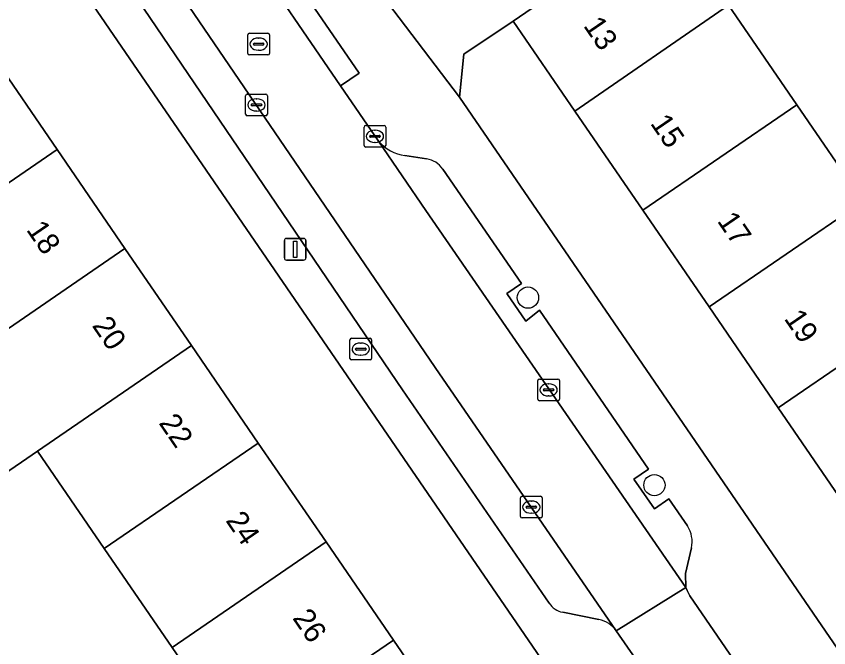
# Model space of a CAD drawing. Extents: x 157445 to 158888, y 383061 to 384688.
# Drawn here: x 158131.78 to 158169.19, y 383810.57 to 383839.65 of the extents above; entities that cross this region are included whole.
import ezdxf

# ---------------------------------------------------------------- set-up
doc = ezdxf.new("R2010")
doc.units = 0
for name, color, linetype in [('IMGEO_Boom', 7, 'Continuous'), ('IMGEO_Brandkraan', 7, 'Continuous'), ('IMGEO_Erf', 7, 'Continuous'), ('IMGEO_Kolk', 7, 'Continuous'), ('IMGEO_Lichtmast', 7, 'Continuous'), ('IMGEO_Pand', 7, 'Continuous'), ('IMGEO_Pand_nummerreeks', 7, 'Continuous'), ('IMGEO_Parkeervlak_open', 7, 'Continuous'), ('IMGEO_Rijbaan_lokaal_open', 7, 'Continuous'), ('IMGEO_Rioolput', 7, 'Continuous'), ('IMGEO_Voetpad_open', 7, 'Continuous')]:
    doc.layers.add(name, color=color, linetype=linetype)

msp = doc.modelspace()

# ---------------------------------------------------------------- linework, layer by layer
at = {"layer": 'IMGEO_Boom'}
for centre in [(158155.34, 383826.697), (158161.164, 383818.06)]:
    msp.add_circle(centre, 0.489, dxfattribs=at)
at = {"layer": 'IMGEO_Brandkraan'}
for p, q in [((158147.142, 383823.899), (158147.142, 383824.751)), ((158147.217, 383824.825), (158148.069, 383824.825)), ((158148.143, 383824.751), (158148.143, 383823.899)), ((158147.401, 383824.319), (158147.401, 383824.331)), ((158147.444, 383824.368), (158147.842, 383824.368)), ((158147.63, 383824.605), (158147.655, 383824.605)), ((158147.885, 383824.331), (158147.885, 383824.319)), ((158147.839, 383824.282), (158147.441, 383824.282)), ((158147.653, 383824.045), (158147.628, 383824.045)), ((158148.069, 383823.825), (158147.217, 383823.825))]:
    msp.add_line(p, q, dxfattribs=at)
for points in [[(158147.142, 383823.899), (158147.142, 383824.751)], [(158147.217, 383824.825), (158148.069, 383824.825)], [(158148.143, 383824.751), (158148.143, 383823.899)], [(158148.069, 383823.825), (158147.217, 383823.825)]]:
    msp.add_lwpolyline(points, dxfattribs=at)
for centre, radius, start, end in [((158147.219, 383824.749), 0.0765, 91.552, 178.448), ((158147.219, 383824.749), 0.0765, 91.552, 178.448), ((158148.067, 383824.749), 0.0765, 1.552, 88.448), ((158148.067, 383824.749), 0.0765, 1.552, 88.448), ((158147.441, 383824.328), 0.0403, 85.8775, 175.7526), ((158147.846, 383824.33), 0.0386, 1.7309, 96.639), ((158147.438, 383824.318), 0.0366, 178.938, 274.7102), ((158147.842, 383824.325), 0.043, 264.8664, 352.4533), ((158147.219, 383823.901), 0.0765, 181.552, 268.448), ((158147.219, 383823.901), 0.0765, 181.552, 268.448), ((158148.067, 383823.901), 0.0765, 271.552, 358.448), ((158148.067, 383823.901), 0.0765, 271.552, 358.448)]:
    msp.add_arc(centre, radius, start, end, dxfattribs=at)
for centre, major_axis, ratio, start_param, end_param in [((158147.629, 383824.325), (-0.387, 0.002), 0.722429, 4.712389, 7.853982), ((158147.654, 383824.325), (-0.39, 0.002), 0.717154, 1.570796, 4.712389)]:
    msp.add_ellipse(centre, major_axis=major_axis, ratio=ratio, start_param=start_param, end_param=end_param, dxfattribs=at)
at = {"layer": 'IMGEO_Erf'}
for points in [[(158113.406, 383872.129), (158109.183, 383869.235), (158112.149, 383864.907), (158115.151, 383860.527), (158118.288, 383855.949), (158121.368, 383851.456), (158124.519, 383846.858), (158127.593, 383842.372), (158130.633, 383837.936), (158133.663, 383833.515), (158136.787, 383828.957), (158139.847, 383824.491), (158142.925, 383820), (158146.045, 383815.447), (158149.143, 383810.927), (158152.262, 383806.376), (158156.487, 383809.272)], [(158170.006, 383817.035), (158166.865, 383821.62), (158163.682, 383826.267), (158160.63, 383830.722), (158157.502, 383835.289), (158154.662, 383839.435), (158152.39, 383837.906), (158152.194, 383835.929), (158182.143, 383792.209), (158185.457, 383794.479), (158182.354, 383799.009), (158179.331, 383803.422), (158176.163, 383808.047), (158173.033, 383812.616)]]:
    msp.add_lwpolyline(points, close=True, dxfattribs=at)
for points in [[(158171.715, 383851.248), (158168.916, 383849.294), (158164.231, 383846.023), (158161.747, 383844.288), (158164.573, 383840.163), (158167.715, 383835.576), (158170.767, 383831.121)], [(158130.109, 383804.527), (158133.228, 383800.021), (158136.313, 383795.563), (158145.171, 383801.517), (158142.052, 383806.068), (158138.954, 383810.588), (158135.834, 383815.141), (158132.756, 383819.632), (158129.46, 383817.373)]]:
    msp.add_lwpolyline(points, dxfattribs=at)
at = {"layer": 'IMGEO_Kolk'}
for p, q in [((158142.343, 383835.144), (158142.343, 383835.996)), ((158142.418, 383836.07), (158143.27, 383836.07)), ((158143.344, 383835.996), (158143.344, 383835.144)), ((158142.602, 383835.564), (158142.602, 383835.576)), ((158142.645, 383835.613), (158143.043, 383835.613)), ((158142.831, 383835.85), (158142.856, 383835.85)), ((158143.086, 383835.576), (158143.086, 383835.564)), ((158143.04, 383835.527), (158142.642, 383835.527)), ((158142.854, 383835.29), (158142.829, 383835.29)), ((158143.27, 383835.07), (158142.418, 383835.07)), ((158147.794, 383833.7), (158147.794, 383834.552)), ((158147.869, 383834.626), (158148.721, 383834.626)), ((158148.795, 383834.552), (158148.795, 383833.7)), ((158148.053, 383834.12), (158148.053, 383834.132)), ((158148.491, 383834.083), (158148.093, 383834.083)), ((158148.096, 383834.169), (158148.494, 383834.169)), ((158148.282, 383834.406), (158148.307, 383834.406)), ((158148.537, 383834.132), (158148.537, 383834.12)), ((158148.305, 383833.846), (158148.28, 383833.846)), ((158148.721, 383833.626), (158147.869, 383833.626)), ((158155.791, 383822.02), (158155.791, 383822.872)), ((158155.866, 383822.946), (158156.718, 383822.946)), ((158156.792, 383822.872), (158156.792, 383822.02)), ((158156.093, 383822.489), (158156.491, 383822.489)), ((158156.279, 383822.726), (158156.304, 383822.726)), ((158156.05, 383822.44), (158156.05, 383822.452)), ((158156.488, 383822.403), (158156.09, 383822.403)), ((158156.302, 383822.166), (158156.277, 383822.166)), ((158156.534, 383822.452), (158156.534, 383822.44)), ((158156.718, 383821.946), (158155.866, 383821.946)), ((158154.995, 383816.623), (158154.995, 383817.475)), ((158155.07, 383817.549), (158155.922, 383817.549)), ((158155.483, 383817.329), (158155.508, 383817.329)), ((158155.996, 383817.475), (158155.996, 383816.623)), ((158155.254, 383817.043), (158155.254, 383817.055)), ((158155.692, 383817.006), (158155.294, 383817.006)), ((158155.297, 383817.092), (158155.695, 383817.092)), ((158155.738, 383817.055), (158155.738, 383817.043)), ((158155.922, 383816.549), (158155.07, 383816.549)), ((158155.506, 383816.769), (158155.481, 383816.769))]:
    msp.add_line(p, q, dxfattribs=at)
for points in [[(158142.343, 383835.144), (158142.343, 383835.996)], [(158142.418, 383836.07), (158143.27, 383836.07)], [(158143.344, 383835.996), (158143.344, 383835.144)], [(158143.27, 383835.07), (158142.418, 383835.07)], [(158147.794, 383833.7), (158147.794, 383834.552)], [(158147.869, 383834.626), (158148.721, 383834.626)], [(158148.795, 383834.552), (158148.795, 383833.7)], [(158148.721, 383833.626), (158147.869, 383833.626)], [(158155.791, 383822.02), (158155.791, 383822.872)], [(158155.866, 383822.946), (158156.718, 383822.946)], [(158156.792, 383822.872), (158156.792, 383822.02)], [(158156.718, 383821.946), (158155.866, 383821.946)], [(158154.995, 383816.623), (158154.995, 383817.475)], [(158155.07, 383817.549), (158155.922, 383817.549)], [(158155.996, 383817.475), (158155.996, 383816.623)], [(158155.922, 383816.549), (158155.07, 383816.549)]]:
    msp.add_lwpolyline(points, dxfattribs=at)
for centre, radius, start, end in [((158142.42, 383835.994), 0.0765, 91.552, 178.448), ((158142.42, 383835.994), 0.0765, 91.552, 178.448), ((158143.268, 383835.994), 0.0765, 1.552, 88.448), ((158143.268, 383835.994), 0.0765, 1.552, 88.448), ((158142.642, 383835.573), 0.0403, 85.8775, 175.7526), ((158142.639, 383835.563), 0.0366, 178.938, 274.7102), ((158143.043, 383835.57), 0.043, 264.8664, 352.4533), ((158143.047, 383835.575), 0.0386, 1.7309, 96.639), ((158142.42, 383835.146), 0.0765, 181.552, 268.448), ((158142.42, 383835.146), 0.0765, 181.552, 268.448), ((158143.268, 383835.146), 0.0765, 271.552, 358.448), ((158143.268, 383835.146), 0.0765, 271.552, 358.448), ((158147.871, 383834.55), 0.0765, 91.552, 178.448), ((158147.871, 383834.55), 0.0765, 91.552, 178.448), ((158148.719, 383834.55), 0.0765, 1.552, 88.448), ((158148.719, 383834.55), 0.0765, 1.552, 88.448), ((158148.093, 383834.129), 0.0403, 85.8775, 175.7526), ((158148.09, 383834.119), 0.0366, 178.938, 274.7102), ((158148.494, 383834.126), 0.043, 264.8664, 352.4533), ((158148.498, 383834.131), 0.0386, 1.7309, 96.639), ((158147.871, 383833.702), 0.0765, 181.552, 268.448), ((158147.871, 383833.702), 0.0765, 181.552, 268.448), ((158148.719, 383833.702), 0.0765, 271.552, 358.448), ((158148.719, 383833.702), 0.0765, 271.552, 358.448), ((158155.868, 383822.87), 0.0765, 91.552, 178.448), ((158155.868, 383822.87), 0.0765, 91.552, 178.448), ((158156.716, 383822.87), 0.0765, 1.552, 88.448), ((158156.716, 383822.87), 0.0765, 1.552, 88.448), ((158156.09, 383822.449), 0.0403, 85.8775, 175.7526), ((158156.495, 383822.451), 0.0386, 1.7309, 96.639), ((158156.087, 383822.439), 0.0366, 178.938, 274.7102), ((158156.491, 383822.446), 0.043, 264.8664, 352.4533), ((158155.868, 383822.022), 0.0765, 181.552, 268.448), ((158155.868, 383822.022), 0.0765, 181.552, 268.448), ((158156.716, 383822.022), 0.0765, 271.552, 358.448), ((158156.716, 383822.022), 0.0765, 271.552, 358.448), ((158155.072, 383817.473), 0.0765, 91.552, 178.448), ((158155.072, 383817.473), 0.0765, 91.552, 178.448), ((158155.92, 383817.473), 0.0765, 1.552, 88.448), ((158155.92, 383817.473), 0.0765, 1.552, 88.448), ((158155.294, 383817.052), 0.0403, 85.8775, 175.7526), ((158155.291, 383817.042), 0.0366, 178.938, 274.7102), ((158155.695, 383817.049), 0.043, 264.8664, 352.4533), ((158155.699, 383817.054), 0.0386, 1.7309, 96.639), ((158155.072, 383816.625), 0.0765, 181.552, 268.448), ((158155.072, 383816.625), 0.0765, 181.552, 268.448), ((158155.92, 383816.625), 0.0765, 271.552, 358.448), ((158155.92, 383816.625), 0.0765, 271.552, 358.448)]:
    msp.add_arc(centre, radius, start, end, dxfattribs=at)
for centre, major_axis, ratio, start_param, end_param in [((158142.83, 383835.57), (-0.387, 0.002), 0.722429, 4.712389, 7.853982), ((158142.855, 383835.57), (-0.39, 0.002), 0.717154, 1.570796, 4.712389), ((158148.281, 383834.126), (-0.387, 0.002), 0.722429, 4.712389, 7.853982), ((158148.306, 383834.126), (-0.39, 0.002), 0.717154, 1.570796, 4.712389), ((158156.278, 383822.446), (-0.387, 0.002), 0.722429, 4.712389, 7.853982), ((158156.303, 383822.446), (-0.39, 0.002), 0.717154, 1.570796, 4.712389), ((158155.482, 383817.049), (-0.387, 0.002), 0.722429, 4.712389, 7.853982), ((158155.507, 383817.049), (-0.39, 0.002), 0.717154, 1.570796, 4.712389)]:
    msp.add_ellipse(centre, major_axis=major_axis, ratio=ratio, start_param=start_param, end_param=end_param, dxfattribs=at)
at = {"layer": 'IMGEO_Lichtmast'}
for p, q in [((158144.124, 383828.522), (158144.124, 383829.322)), ((158144.124, 383829.322), (158144.124, 383828.522)), ((158144.224, 383829.422), (158145.014, 383829.422)), ((158145.014, 383829.422), (158144.224, 383829.422)), ((158145.114, 383829.322), (158145.114, 383828.522)), ((158145.114, 383828.522), (158145.114, 383829.322)), ((158145.014, 383828.422), (158144.224, 383828.422)), ((158144.224, 383828.422), (158145.014, 383828.422))]:
    msp.add_line(p, q, dxfattribs=at)
msp.add_lwpolyline([(158144.544, 383829.297), (158144.694, 383829.297), (158144.694, 383828.547), (158144.544, 383828.547), (158144.544, 383829.297)], dxfattribs=at)
for centre, start, end in [((158144.224, 383829.322), 90, 180), ((158144.224, 383829.322), 90, 180), ((158145.014, 383829.322), 0, 90), ((158145.014, 383829.322), 360, 90), ((158144.224, 383828.522), 180, 270), ((158144.224, 383828.522), 180, 270), ((158145.014, 383828.522), 270, 0), ((158145.014, 383828.522), 270, 0)]:
    msp.add_arc(centre, 0.1, start, end, dxfattribs=at)
at = {"layer": 'IMGEO_Pand'}
for points in [[(158157.502, 383835.289), (158164.573, 383840.163), (158161.747, 383844.288), (158154.662, 383839.435)], [(158160.63, 383830.722), (158167.715, 383835.576), (158164.573, 383840.163), (158157.502, 383835.289)], [(158123.542, 383833.077), (158121.224, 383831.489), (158124.254, 383827.067), (158126.572, 383828.656), (158133.663, 383833.515), (158130.633, 383837.936)], [(158160.63, 383830.722), (158163.682, 383826.267), (158170.767, 383831.121), (158167.715, 383835.576)], [(158133.663, 383833.515), (158126.572, 383828.656), (158129.696, 383824.098), (158136.787, 383828.957)], [(158173.95, 383826.474), (158170.767, 383831.121), (158163.682, 383826.267), (158166.865, 383821.62)], [(158139.847, 383824.491), (158136.787, 383828.957), (158129.696, 383824.098), (158126.4, 383821.839), (158126.671, 383821.444), (158129.46, 383817.373), (158132.756, 383819.632)], [(158173.95, 383826.474), (158166.865, 383821.62), (158170.006, 383817.035), (158177.091, 383821.889)], [(158135.834, 383815.141), (158142.925, 383820), (158139.847, 383824.491), (158132.756, 383819.632)], [(158135.834, 383815.141), (158138.954, 383810.588), (158146.045, 383815.447), (158142.925, 383820)], [(158142.052, 383806.068), (158149.143, 383810.927), (158146.045, 383815.447), (158138.954, 383810.588)], [(158142.052, 383806.068), (158145.171, 383801.517), (158148.138, 383803.55), (158152.262, 383806.376), (158149.143, 383810.927)]]:
    msp.add_lwpolyline(points, close=True, dxfattribs=at)
at = {"layer": 'IMGEO_Parkeervlak_open'}
for points in [[(158159.408, 383811.358), (158151.075, 383823.483), (158125.645, 383860.78)], [(158125.726, 383857.567), (158149.56, 383822.442), (158156.312, 383812.618)], [(158148.464, 383833.901), (158150.635, 383830.702), (158162.61, 383813.344), (158162.593, 383813.995), (158162.865, 383815.172)], [(158150.677, 383833.084), (158149.674, 383833.235)], [(158162.683, 383816.182), (158161.828, 383817.429), (158161.16, 383816.971), (158160.22, 383818.343), (158160.889, 383818.801), (158155.876, 383826.115), (158155.238, 383825.612), (158154.368, 383826.882), (158155.037, 383827.34), (158151.42, 383832.618)], [(158156.94, 383812.204), (158158.61, 383811.87)]]:
    msp.add_lwpolyline(points, dxfattribs=at)
for centre, radius, start, end in [((158149.974, 383835.212), 1.999, 220.9627, 261.3793), ((158150.511, 383831.994), 1.102, 34.4576, 81.3516), ((158161.6, 383815.466), 1.298, 346.9314, 33.4985), ((158157.14, 383813.19), 1.006, 214.6526, 258.5588), ((158158.352, 383810.589), 1.306, 36.0394, 78.5918)]:
    msp.add_arc(centre, radius, start, end, dxfattribs=at)
at = {"layer": 'IMGEO_Rijbaan_lokaal_open'}
for points in [[(158142.267, 383842.936), (158141.833, 383843.571), (158139.74, 383846.631), (158138.516, 383848.421), (158128.796, 383862.631), (158128.556, 383862.983), (158125.587, 383860.865), (158125.645, 383860.78), (158151.075, 383823.483), (158159.408, 383811.358), (158162.61, 383813.344), (158150.635, 383830.702), (158148.464, 383833.901), (158146.706, 383836.446)], [(158162.61, 383813.344), (158159.408, 383811.358), (158161.728, 383807.983), (158164.805, 383810.025), (158162.787, 383812.969), (158162.677, 383813.202)]]:
    msp.add_lwpolyline(points, close=True, dxfattribs=at)
at = {"layer": 'IMGEO_Rioolput'}
for p, q in [((158142.441, 383837.944), (158142.441, 383838.796)), ((158142.516, 383838.87), (158143.368, 383838.87)), ((158142.929, 383838.65), (158142.954, 383838.65)), ((158143.442, 383838.796), (158143.442, 383837.944)), ((158142.7, 383838.364), (158142.7, 383838.376)), ((158143.138, 383838.327), (158142.74, 383838.327)), ((158142.743, 383838.413), (158143.141, 383838.413)), ((158143.184, 383838.376), (158143.184, 383838.364)), ((158143.368, 383837.87), (158142.516, 383837.87)), ((158142.952, 383838.09), (158142.927, 383838.09))]:
    msp.add_line(p, q, dxfattribs=at)
for points in [[(158142.441, 383837.944), (158142.441, 383838.796)], [(158142.516, 383838.87), (158143.368, 383838.87)], [(158143.442, 383838.796), (158143.442, 383837.944)], [(158143.368, 383837.87), (158142.516, 383837.87)]]:
    msp.add_lwpolyline(points, dxfattribs=at)
for centre, radius, start, end in [((158142.518, 383838.794), 0.0765, 91.552, 178.448), ((158142.518, 383838.794), 0.0765, 91.552, 178.448), ((158143.366, 383838.794), 0.0765, 1.552, 88.448), ((158143.366, 383838.794), 0.0765, 1.552, 88.448), ((158142.74, 383838.373), 0.0403, 85.8775, 175.7526), ((158142.737, 383838.363), 0.0366, 178.938, 274.7102), ((158143.141, 383838.37), 0.043, 264.8664, 352.4533), ((158143.145, 383838.375), 0.0386, 1.7309, 96.639), ((158142.518, 383837.946), 0.0765, 181.552, 268.448), ((158142.518, 383837.946), 0.0765, 181.552, 268.448), ((158143.366, 383837.946), 0.0765, 271.552, 358.448), ((158143.366, 383837.946), 0.0765, 271.552, 358.448)]:
    msp.add_arc(centre, radius, start, end, dxfattribs=at)
for centre, major_axis, ratio, start_param, end_param in [((158142.928, 383838.37), (-0.387, 0.002), 0.722429, 4.712389, 7.853982), ((158142.953, 383838.37), (-0.39, 0.002), 0.717154, 1.570796, 4.712389)]:
    msp.add_ellipse(centre, major_axis=major_axis, ratio=ratio, start_param=start_param, end_param=end_param, dxfattribs=at)
at = {"layer": 'IMGEO_Voetpad_open'}
for points in [[(158152.194, 383835.929), (158148.872, 383840.291), (158146.983, 383843.186), (158144.298, 383847.211), (158124.685, 383875.913), (158123.802, 383877.205), (158122.123, 383879.654), (158120.445, 383882.102), (158113.955, 383891.614), (158107.704, 383900.761), (158106.683, 383902.256)], [(158113.406, 383872.129), (158156.487, 383809.272), (158157.348, 383808.015), (158179.168, 383776.179), (158180.957, 383772.951), (158182.841, 383770.169), (158185.398, 383767.212), (158197.119, 383750), (158205.617, 383737.521)], [(158156.312, 383812.618), (158149.56, 383822.442), (158125.726, 383857.567)], [(158138.516, 383848.421), (158139.74, 383846.631), (158141.833, 383843.571), (158142.267, 383842.936), (158143.125, 383843.523), (158147.564, 383837.033), (158146.706, 383836.446), (158148.464, 383833.901)], [(158149.62, 383840.802), (158148.872, 383840.291), (158152.194, 383835.929), (158152.39, 383837.906), (158154.662, 383839.435), (158161.747, 383844.288)], [(158226.348, 383720.178), (158227.982, 383717.792), (158231.45, 383720.093), (158228.626, 383724.267), (158223.783, 383731.353), (158222.063, 383733.823), (158217.525, 383740.341), (158215.989, 383742.592), (158215.044, 383744.012), (158211.057, 383750), (158182.895, 383791.111), (158182.143, 383792.209), (158152.194, 383835.929)], [(158149.674, 383833.235), (158150.677, 383833.084)], [(158151.42, 383832.618), (158155.037, 383827.34), (158154.368, 383826.882), (158155.238, 383825.612), (158155.876, 383826.115), (158160.889, 383818.801), (158160.22, 383818.343), (158161.16, 383816.971), (158161.828, 383817.429), (158162.683, 383816.182)], [(158162.865, 383815.172), (158162.593, 383813.995), (158162.61, 383813.344), (158162.677, 383813.202), (158162.787, 383812.969), (158164.805, 383810.025), (158167.359, 383806.297)], [(158158.61, 383811.87), (158156.94, 383812.204)], [(158162.085, 383807.463), (158161.728, 383807.983), (158159.408, 383811.358)]]:
    msp.add_lwpolyline(points, dxfattribs=at)
msp.add_lwpolyline([(158142.267, 383842.936), (158146.706, 383836.446), (158147.564, 383837.033), (158143.125, 383843.523)], close=True, dxfattribs=at)
for centre, radius, start, end in [((158149.974, 383835.212), 1.999, 220.9627, 261.3793), ((158150.511, 383831.994), 1.102, 34.4576, 81.3516), ((158161.6, 383815.466), 1.298, 346.9314, 33.4985), ((158157.14, 383813.19), 1.006, 214.6526, 258.5588), ((158158.352, 383810.589), 1.306, 36.0394, 78.5918)]:
    msp.add_arc(centre, radius, start, end, dxfattribs=at)

# ---------------------------------------------------------------- texts
at = {"layer": 'IMGEO_Pand_nummerreeks'}
for s, rotation, p in [('13', 304.4113, (158157.865, 383839.218)), ('15', 304.4113, (158160.945, 383834.722)), ('17', 304.4113, (158164.024, 383830.227)), ('18', 304.4239, (158132.218, 383829.82)), ('20', 304.4231, (158135.244, 383825.406)), ('19', 304.4113, (158167.104, 383825.731)), ('22', 304.4239, (158138.317, 383820.921)), ('24', 304.4239, (158141.396, 383816.428)), ('26', 304.4239, (158144.473, 383811.938))]:
    msp.add_text(s, height=1, rotation=rotation, dxfattribs=at).set_placement(p)

doc.saveas('drawing.dxf')
